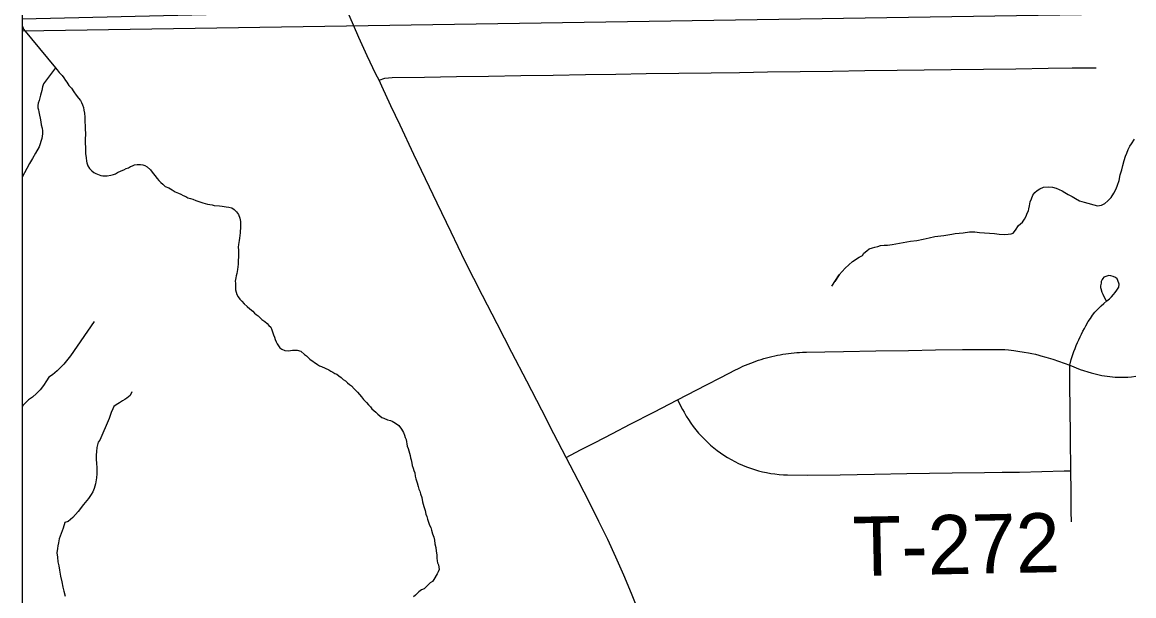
# Model space of a CAD drawing. Extents: x 103424 to 286016, y 38711 to 110967.
# Drawn here: x 103424 to 109088, y 93597 to 96520 of the extents above; entities that cross this region are included whole.
import ezdxf

# ---------------------------------------------------------------- set-up
doc = ezdxf.new("R2010")
doc.units = 0
for name, color, linetype in [('GM_X_Corporation', 7, 'Continuous'), ('GM_X_Minor_River', 7, 'Continuous'), ('GM_X_State_Route', 7, 'Continuous'), ('GM_X_Township_Road', 7, 'Continuous'), ('GM_X_Township_Road_Text', 7, 'Continuous')]:
    doc.layers.add(name, color=color, linetype=linetype)

msp = doc.modelspace()

# ---------------------------------------------------------------- linework, layer by layer
at = {"layer": 'GM_X_Corporation'}
for points in [[(103423.7, 96534.8), (103423.7, 38711.2), (175679.7, 38711.2), (175679.7, 110967.2), (119699, 110967.2), (119716.9, 106542.5), (119719.8, 106322.8), (119720.8, 106006.3), (119709.7, 99445.7), (119706.4, 99064.2), (119663.9, 96690), (117026.4, 96688.2), (115542.1, 96665), (105081.7, 96574.5)], [(119675.5, 110967.2), (103423.7, 110967.2), (103423.7, 96476), (115542.1, 96665), (117026.4, 96688.2), (119663.9, 96690), (119681.7, 104183.1)]]:
    msp.add_lwpolyline(points, close=True, dxfattribs=at)
msp.add_lwpolyline([(119639, 84504.6), (119641.6, 85722.3), (119634.5, 87732.9), (119633.9, 87813.5), (119633.9, 87824), (119641.1, 89532.2), (119665, 94023.8), (119663.9, 96690), (117026.4, 96688.2), (115542.1, 96665), (105081.7, 96574.5), (103423.7, 96534.8), (103423.7, 70904.9)], dxfattribs=at)
at = {"layer": 'GM_X_Minor_River'}
msp.add_line((103423.7, 96503.5), (103430.9, 96483.8), dxfattribs=at)
for points in [[(103429.8, 96484.5), (103594.1, 96287.7), (103602.3, 96277.6), (103612.6, 96263.6), (103626.9, 96247.6), (103635.1, 96235.5), (103643.4, 96223.5), (103651.6, 96213.5), (103661.9, 96197.4), (103674.1, 96183.4), (103686.5, 96165.3), (103698.8, 96147.3), (103711.1, 96133.2), (103721.3, 96121.2), (103725.5, 96111.2), (103731.7, 96099.1), (103735.9, 96085), (103738.1, 96070.9), (103740.3, 96056.7), (103742.5, 96036.6), (103742.8, 96012.3), (103745.1, 95992.1), (103745.3, 95971.9), (103745.5, 95955.8), (103745.6, 95943.6), (103743.8, 95929.5), (103743.9, 95917.4), (103744.1, 95899.2), (103746.3, 95885), (103746.5, 95868.9), (103746.7, 95850.7), (103749, 95828.5), (103751.2, 95812.3), (103753.3, 95802.3), (103757.5, 95788.2), (103765.8, 95774.1), (103778, 95762.1), (103788.2, 95754.1), (103798.4, 95748.2), (103824.8, 95738.3), (103834.9, 95736.4), (103845, 95736.5), (103857.1, 95736.6), (103875.2, 95740.8), (103889.3, 95743), (103899.4, 95747.1), (103909.4, 95753.3), (103927.5, 95761.6), (103941.6, 95767.8), (103953.6, 95774), (103965.7, 95778.1), (103975.7, 95784.3), (103985.8, 95788.4), (103995.8, 95792.6), (104009.9, 95794.7), (104026.1, 95794.9), (104038.2, 95793), (104048.4, 95789), (104060.6, 95783.1), (104076.9, 95767.1), (104085.1, 95755.1), (104099.5, 95739), (104111.8, 95723), (104120, 95713), (104130.2, 95703), (104140.4, 95695), (104152.6, 95683), (104170.9, 95675.1), (104187.2, 95665.1), (104203.4, 95655.2), (104219.7, 95649.3), (104231.9, 95643.4), (104244.1, 95637.4), (104258.3, 95631.5), (104268.4, 95625.5), (104280.6, 95621.6), (104292.8, 95617.7), (104309, 95611.8), (104329.3, 95603.9), (104343.5, 95600), (104355.6, 95596.1), (104367.8, 95592.2), (104379.9, 95590.3), (104392.1, 95588.4), (104402.2, 95586.5), (104428.5, 95584.7), (104442.6, 95582.8), (104452.8, 95580.9), (104462.9, 95579), (104477, 95577.1), (104491.2, 95573.2), (104503.4, 95565.2), (104515.7, 95553.2)], [(103594.1, 96287.7), (103532.5, 96206.2), (103526.6, 96190), (103522.8, 96171.8), (103517, 96147.5), (103509.2, 96121.1), (103505.4, 96106.9), (103503.5, 96094.8), (103503.6, 96082.7), (103505.8, 96072.6), (103507.9, 96062.5), (103512.1, 96046.4), (103514.3, 96030.3), (103518.6, 96012.1), (103520.8, 95996), (103525, 95979.8), (103527.2, 95965.7), (103527.4, 95951.6), (103523.6, 95927.3), (103510, 95884.7), (103492.2, 95852.2), (103476.3, 95825.8), (103460.5, 95799.3), (103446.6, 95775), (103423.7, 95729.4)], [(107549.8, 95175.3), (107587.5, 95232.2), (107565.7, 95197.7), (107587.5, 95232.2), (107617.4, 95266.9), (107655.4, 95299.6), (107689.5, 95322.1), (107705.5, 95330.4), (107713.4, 95342.6), (107727.4, 95354.9), (107739.4, 95365.1), (107757.6, 95369.3), (107769.6, 95373.5), (107783.7, 95377.6), (107797.8, 95381.8), (107816, 95384), (107834.1, 95384.2), (107856.3, 95386.4), (107951.1, 95403.5), (107983.3, 95407.9), (108015.6, 95414.3), (108045.8, 95420.7), (108074, 95427), (108120.4, 95433.5), (108160.7, 95440), (108178.9, 95442.2), (108199, 95444.4), (108219.2, 95446.6), (108251.5, 95451), (108277.7, 95451.3), (108302, 95447.4), (108328.3, 95445.7), (108352.5, 95443.9), (108378.8, 95442.2), (108403.1, 95440.4), (108427.3, 95438.6), (108447.5, 95438.8), (108463.7, 95441), (108473.7, 95445.1), (108485.7, 95459.4), (108501.5, 95483.8), (108521.5, 95500.2), (108531.4, 95516.4), (108539.3, 95530.6), (108545.2, 95546.9), (108551.1, 95559), (108553, 95569.2), (108556.9, 95583.3), (108560.7, 95603.6), (108566.6, 95619.8), (108574.5, 95638.1), (108584.4, 95652.3), (108596.4, 95662.5), (108610.4, 95670.8), (108628.5, 95679), (108652.7, 95681.3), (108675, 95679.5), (108693.2, 95673.6), (108707.4, 95667.7), (108723.7, 95659.8), (108737.9, 95651.8), (108754.2, 95641.9), (108774.5, 95632), (108790.8, 95622), (108811.1, 95610.1), (108835.4, 95602.3), (108904.3, 95584.8), (108924.5, 95587), (108940.5, 95595.2), (108956.5, 95609.5), (108972.5, 95625.9), (108986.4, 95648.2), (108998.2, 95670.6), (109006.1, 95688.8), (109013.9, 95713.2), (109019.6, 95741.5), (109027.4, 95767.8), (109033.2, 95790.1), (109039, 95814.4), (109046.8, 95836.7), (109052.6, 95853), (109060.5, 95871.2), (109068.4, 95887.5), (109076.3, 95899.7), (109092.2, 95924.1)], [(104515.7, 95553.2), (104526, 95539.2), (104532.2, 95521.1), (104536.5, 95504.9), (104536.6, 95494.9), (104536.7, 95484.7), (104536.9, 95468.6), (104535, 95456.4), (104535.1, 95446.3), (104533.3, 95432.2), (104531.4, 95420), (104529.5, 95407.9), (104527.6, 95397.8), (104525.7, 95387.6), (104523.9, 95373.5), (104526.1, 95357.3), (104526.3, 95339.2), (104526.5, 95323), (104524.6, 95306.8), (104524.9, 95286.6), (104523, 95272.4), (104521.1, 95260.3), (104519.2, 95250.2), (104517.3, 95240), (104513.4, 95227.9), (104511.5, 95217.8), (104509.7, 95199.6), (104509.9, 95189.5), (104510, 95175.3), (104510.1, 95165.2), (104510.3, 95155.1), (104516.6, 95132.9), (104524.8, 95120.9), (104533, 95108.9), (104543.2, 95098.9), (104555.5, 95084.8), (104569.8, 95070.8), (104584.1, 95058.8), (104598.4, 95046.9), (104606.6, 95036.9), (104616.7, 95030.9), (104626.9, 95022.9), (104645.3, 95004.9), (104659.6, 94994.9), (104671.8, 94984.9), (104680, 94974.9), (104690.2, 94964.9), (104696.4, 94952.9), (104700.7, 94936.8), (104704.8, 94926.7), (104709, 94914.6), (104713.2, 94902.5), (104717.4, 94890.4), (104723.5, 94880.4), (104729.7, 94870.3), (104735.9, 94860.3), (104746.1, 94854.3), (104762.3, 94846.4), (104780.5, 94844.6), (104800.6, 94848.8), (104814.8, 94849), (104824.9, 94849.1), (104843.1, 94843.2), (104861.5, 94827.2), (104871.7, 94819.2), (104890.1, 94803.3), (104928.8, 94775.3), (104938.9, 94769.4), (104949.1, 94765.4), (104967.3, 94757.5), (104985.6, 94747.6), (104995.8, 94741.7), (105006, 94735.7), (105016.2, 94729.7), (105026.3, 94725.8), (105036.5, 94717.8), (105048.7, 94709.9), (105058.9, 94699.8), (105071.1, 94691.9), (105081.3, 94681.9), (105091.5, 94673.9), (105101.7, 94665.9), (105116, 94651.9), (105132.4, 94633.9), (105142.6, 94621.9), (105152.9, 94609.9), (105163.1, 94597.8), (105177.4, 94581.8), (105187.7, 94569.8), (105197.9, 94559.8), (105206.1, 94549.8), (105216.3, 94541.8), (105226.5, 94531.8), (105236.7, 94521.8), (105246.9, 94513.8), (105257.1, 94505.8), (105267.3, 94501.9), (105285.5, 94494), (105299.7, 94490.1), (105309.8, 94486.1), (105326.1, 94476.2)], [(103791.1, 94994.4), (103669.9, 94819.4), (103636.1, 94776.6), (103602.1, 94743.9), (103578.1, 94723.5), (103560.1, 94711.2), (103548.2, 94692.9), (103532.3, 94668.5), (103514.4, 94646), (103496.5, 94627.7), (103476.5, 94609.3), (103456.4, 94595), (103440.5, 94580.6), (103426.5, 94566.4), (103423.7, 94561.2)], [(103983.1, 94636.6), (103973.2, 94618.3), (103957.3, 94604), (103947.2, 94597.8), (103935.2, 94589.6), (103919.2, 94579.4), (103903.1, 94569.1), (103891.1, 94560.9), (103885.2, 94548.7), (103877.3, 94530.4), (103867.6, 94500), (103818.4, 94390.4), (103810.4, 94380.2), (103806.5, 94366.1), (103804.7, 94351.9), (103802.9, 94331.7), (103801.1, 94313.5), (103801.3, 94293.3), (103801.6, 94271), (103803.8, 94250.8), (103804, 94234.7), (103804.2, 94218.5), (103802.4, 94198.3), (103796.7, 94167.9), (103791, 94143.6), (103783.1, 94127.4), (103775.2, 94113.1), (103761.3, 94092.8), (103735.4, 94062.2), (103709.5, 94025.6), (103681.6, 93995), (103657.6, 93974.6), (103641.5, 93970.4), (103631.7, 93942), (103622, 93913.6), (103612.2, 93887.2), (103608.4, 93867), (103604.5, 93850.8), (103602.7, 93838.6), (103600.9, 93816.4), (103603.2, 93794.2), (103605.5, 93769.9), (103609.8, 93749.8), (103614.1, 93727.6), (103618.5, 93697.3), (103624.9, 93667.1), (103631.2, 93640.9), (103635.5, 93620.7), (103641.9, 93594.5)], [(105326.1, 94476.2), (105342.4, 94464.2), (105356.8, 94446.2), (105367.1, 94428.1), (105371.3, 94416), (105375.5, 94403.9), (105379.6, 94393.9), (105386.1, 94359.6), (105390.3, 94347.5), (105394.4, 94335.4), (105396.6, 94323.3), (105400.8, 94311.2), (105402.9, 94299.1), (105405.1, 94289), (105409.3, 94272.9), (105411.5, 94260.8), (105415.7, 94246.7), (105419.8, 94234.6), (105424, 94222.6), (105426.2, 94206.4), (105430.4, 94192.3), (105436.7, 94172.2), (105441, 94154), (105445.2, 94139.9), (105449.4, 94129.9), (105453.6, 94115.8), (105459.8, 94097.6), (105464.1, 94075.4), (105470.5, 94051.3), (105476.8, 94031.1), (105481, 94013), (105485.2, 94000.9), (105489.4, 93986.8), (105493.6, 93972.7), (105499.9, 93956.6), (105506.1, 93944.5), (105510.3, 93930.4), (105514.5, 93912.3), (105520.8, 93896.2), (105525, 93880), (105527.2, 93861.9), (105531.5, 93843.7), (105533.7, 93823.5), (105536, 93805.4), (105536.2, 93789.2), (105538.3, 93775.1), (105540.5, 93765), (105544.6, 93754.9), (105546.8, 93742.8), (105549, 93730.7), (105543, 93718.5), (105539.1, 93708.4), (105521.3, 93679.9), (105515.3, 93669.8), (105503.3, 93663.6), (105489.3, 93649.3), (105471.3, 93633), (105459.3, 93626.8), (105445.3, 93616.5), (105427.3, 93600.2), (105417.3, 93592)]]:
    msp.add_lwpolyline(points, dxfattribs=at)
at = {"layer": 'GM_X_State_Route'}
msp.add_line((105111.7, 96504.3), (105082.8, 96571.6), dxfattribs=at)
msp.add_lwpolyline([(106565.7, 93515.2), (106528.5, 93608.8), (106489.5, 93701.6), (106448.8, 93793.7), (106407.3, 93883.4), (106362.8, 93975.8), (106317.5, 94065.7), (106256.4, 94184), (106195.3, 94302.2), (106133.1, 94422.7), (106071, 94543.3), (105995.3, 94689.9), (105919.6, 94836.6), (105844.7, 94981.9), (105769.7, 95127.2), (105725.6, 95213.9), (105681.5, 95300.6), (105610, 95449.3), (105538.5, 95598.1), (105479, 95721.8), (105419.6, 95845.5), (105349.3, 95994.8), (105302.6, 96094.1), (105255.9, 96193.3), (105242.3, 96225.1), (105226.4, 96254.5), (105182.4, 96348.2), (105138.5, 96441.9), (105111.7, 96504.3)], dxfattribs=at)
msp.add_lwpolyline([(106565.7, 93515.2), (106528.5, 93608.8), (106489.5, 93701.6), (106448.8, 93793.7), (106407.3, 93883.4), (106362.8, 93975.8), (106317.5, 94065.7), (106256.4, 94184), (106195.3, 94302.2), (106133.1, 94422.7), (106071, 94543.3), (105995.3, 94689.9), (105919.6, 94836.6), (105844.7, 94981.9), (105769.7, 95127.2), (105725.6, 95213.9), (105681.5, 95300.6), (105610, 95449.3), (105538.5, 95598.1), (105479, 95721.8), (105419.6, 95845.5), (105349.3, 95994.8), (105302.6, 96094.1), (105255.9, 96193.3), (105242.3, 96225.1), (105226.4, 96254.5), (105182.4, 96348.2), (105138.5, 96441.9), (105111.7, 96504.3)], dxfattribs=at)
at = {"layer": 'GM_X_Township_Road'}
for points in [[(105242.3, 96225.1), (105270.8, 96234.5), (105309.4, 96238), (105474.4, 96240.4), (105637, 96242.7), (105799.6, 96245), (105964.6, 96247.6), (106129.6, 96250.2), (106294.7, 96252.8), (106449.4, 96255.2), (106604.2, 96257.6), (106769.3, 96259.9), (106934.3, 96262.1), (107078.5, 96264.1), (107222.6, 96266.1), (107387.7, 96268.3), (107552.7, 96270.5), (107717.8, 96272.8), (107882.9, 96275), (108019.9, 96276.9), (108157, 96278.8), (108322, 96280.8), (108487.1, 96282.9), (108652.2, 96284.9), (108774.4, 96286.5), (108896.6, 96288)], [(108763.4, 94772.4), (108768.6, 94800.4), (108777.8, 94827), (108783.3, 94842), (108789.1, 94857), (108794.9, 94871.9), (108801.2, 94886.7), (108807.8, 94901.3), (108814.6, 94915.9), (108821.6, 94930.3), (108828.9, 94944.6), (108836.5, 94958.8), (108844.3, 94972.9), (108856.7, 94994.1), (108867.2, 95010.5), (108878.5, 95026.3), (108890.7, 95041.6), (108908, 95060.9), (108921.9, 95074.6), (108935.4, 95087), (108951, 95099.8), (108964, 95110.3), (108974.5, 95120.6), (108984.6, 95131.4), (108993.9, 95142.8), (109002.7, 95154.6), (109011.9, 95170.2), (109013.8, 95185), (109007.6, 95202.8), (109003.3, 95211.6), (108994.8, 95218.3), (108983.3, 95224.1), (108972, 95227.8), (108960.5, 95228.6), (108936.5, 95219.8), (108929.9, 95214.1), (108926.7, 95208.6), (108923.9, 95202.3), (108922.9, 95198), (108921.7, 95189.5), (108920.4, 95183.2), (108919.4, 95176.7), (108918.9, 95168.2), (108919.9, 95162.7), (108925.9, 95144.7), (108931.4, 95133.9), (108945.5, 95102.1)], [(106195.3, 94302.2), (106269, 94340.1), (106342.7, 94377.9), (106432.4, 94424.4), (106522.1, 94470.8), (106642.9, 94533.2), (106763.8, 94595.5), (106910.5, 94671.2), (106984.6, 94709.5), (107058.7, 94747.8), (107071.3, 94754.2), (107084.1, 94760.3), (107096.9, 94766.3), (107110, 94772), (107123.1, 94777.5), (107136.5, 94782.8), (107149.6, 94787.8), (107162.9, 94792.7), (107176.5, 94797.3), (107190.1, 94801.6), (107203.7, 94805.7), (107217.3, 94809.6), (107231.1, 94813.2), (107244.7, 94816.6), (107258.8, 94819.8), (107272.7, 94822.7), (107286.5, 94825.3), (107300.6, 94827.7), (107314.7, 94829.9), (107328.8, 94831.8), (107342.9, 94833.5), (107357, 94834.9), (107371.1, 94836.1), (107385.4, 94837.1), (107399.5, 94837.8), (107419.9, 94838.3), (107514.8, 94840.2), (107609.7, 94842), (107774.7, 94844.7), (107939.8, 94847.4), (108077.4, 94849.7), (108214.9, 94852), (108297.5, 94852.3), (108380.1, 94852.7), (108430.7, 94851.1), (108450.1, 94849.5), (108477.9, 94846.4), (108497.9, 94843.5), (108530.4, 94838.9), (108552.5, 94835.1), (108569.1, 94831.4), (108586.9, 94827.3), (108603.8, 94822.9), (108615.6, 94819.8), (108640, 94812.9), (108675.6, 94802.6), (108763.4, 94772.4), (108814.9, 94750.8), (108871.7, 94732.4), (108925.1, 94720.2), (108965.7, 94714.6), (108993.8, 94711.1), (109015.7, 94710.5), (109058.8, 94711.4), (109077.2, 94713), (109098.1, 94715.2)], [(108770.9, 93974.3), (108770.1, 94026.6), (108768.5, 94130.4), (108766.9, 94234.1), (108765.4, 94399.2), (108764, 94564.2), (108763.1, 94655.5), (108762.3, 94746.8), (108763.4, 94772.4)], [(106763.8, 94595.5), (106789.2, 94546.3), (106797, 94531.7), (106807.8, 94513), (106819.1, 94494.7), (106831, 94476.9), (106843.6, 94459.5), (106856.9, 94442.5), (106870.5, 94426), (106884.8, 94409.9), (106899.9, 94394.5), (106915.3, 94379.5), (106931.1, 94365), (106947.7, 94351.2), (106964.6, 94337.9), (106982, 94325.2), (106999.5, 94313.1), (107017.9, 94301.7), (107036.6, 94290.9), (107055.4, 94280.7), (107074.8, 94271.3), (107094.4, 94262.4), (107114.3, 94254.3), (107134.4, 94246.9), (107154.8, 94240.2), (107175.5, 94234.2), (107196.4, 94229), (107217.3, 94224.4), (107238.7, 94220.7), (107259.8, 94217.6), (107281.2, 94215.3), (107302.6, 94213.8), (107324.2, 94212.9), (107427.8, 94210.8), (107592.8, 94213.6), (107679.5, 94215.2), (107766.3, 94216.7), (107931.3, 94219.5), (108047.1, 94221.6), (108162.9, 94223.6), (108327.9, 94225.2), (108417.2, 94226.1), (108506.5, 94227), (108620.4, 94229.8), (108734.3, 94232.8), (108766.9, 94234.1)]]:
    msp.add_lwpolyline(points, dxfattribs=at)

# ---------------------------------------------------------------- texts
at = {"layer": 'GM_X_Township_Road_Text'}
msp.add_text('T-272', height=301.87, rotation=1.1231, dxfattribs=at).set_placement((107659.7, 93697.2))

doc.saveas('drawing.dxf')
